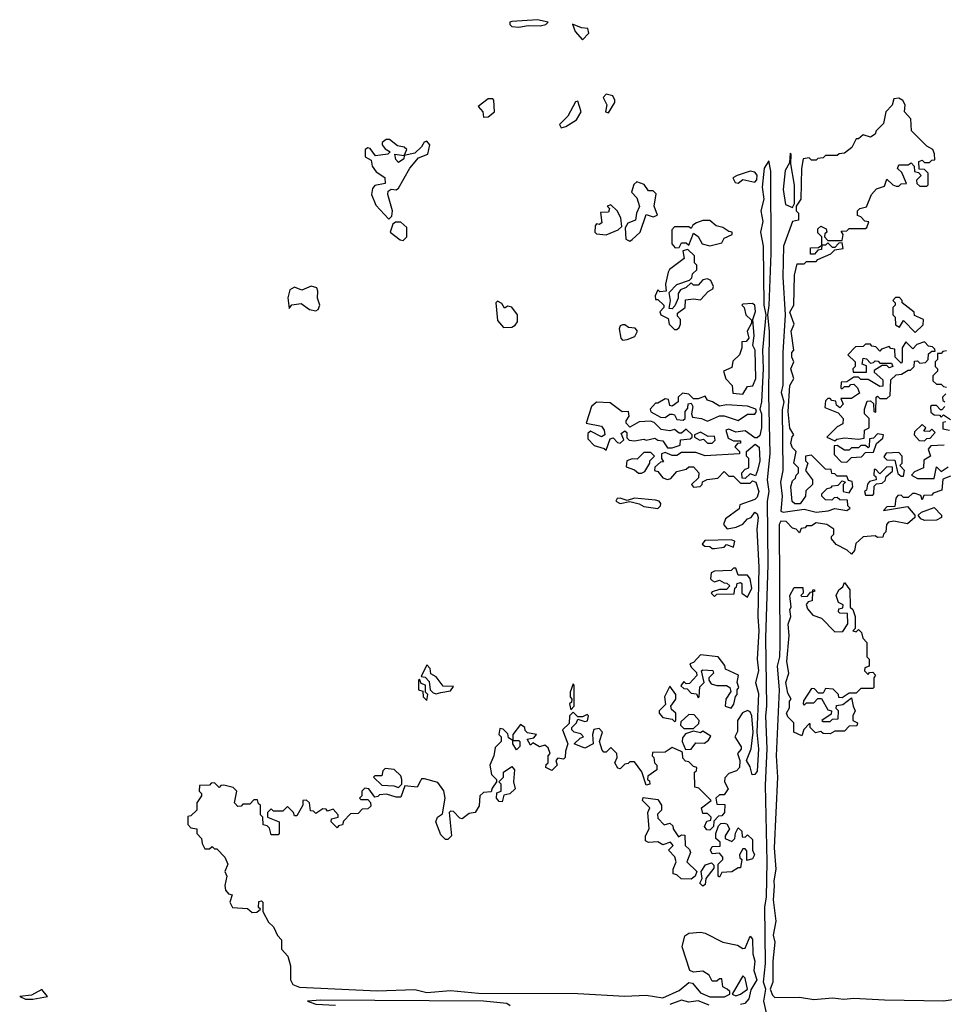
# Model space of a CAD drawing. Extents: x 1980017 to 2252640, y 74400 to 266395.
# Tile 315 of 388: x 2197030 to 2200948, y 186701 to 190875. Entities that reach past the tile are written whole.
import ezdxf

# ---------------------------------------------------------------- set-up
doc = ezdxf.new("R2010")
doc.units = 0

msp = doc.modelspace()

# ---------------------------------------------------------------- linework, layer by layer
at = {"layer": '0CON20XD'}
for points in [[(2199145, 190843.3), (2199185, 190851.2), (2199235, 190850), (2199260, 190855), (2199270, 190865), (2199225, 190875.5), (2199115, 190868), (2199107.5, 190865), (2199106.7, 190855), (2199115, 190846.7), (2199145, 190843.3)], [(2199415, 190790), (2199441.7, 190818.3), (2199438.3, 190838.3), (2199410.7, 190840.7), (2199373.3, 190856.7), (2199383.3, 190825), (2199415, 190790)], [(2199525, 190480), (2199552.5, 190525), (2199552.5, 190535), (2199543, 190553), (2199515, 190560), (2199502.5, 190545), (2199517.5, 190515), (2199512.5, 190485), (2199525, 190480)], [(2198995, 190462.5), (2199015, 190463.3), (2199042.5, 190485), (2199040, 190535), (2199035, 190540), (2199015, 190540), (2198973, 190507), (2198992.5, 190485), (2198995, 190462.5)], [(2199325, 190417.5), (2199345, 190423.3), (2199389.3, 190450.7), (2199410, 190485), (2199395, 190530), (2199385, 190527.5), (2199353, 190467), (2199318.3, 190431.7), (2199325, 190417.5)], [(2200265, 188787.8), (2200355, 188800), (2200405, 188788), (2200456.3, 188793.7), (2200485, 188803.3), (2200535, 188794.4), (2200550, 188805), (2200540, 188815), (2200538.3, 188838.3), (2200505, 188840), (2200495, 188850), (2200481.7, 188848.3), (2200471.7, 188838.3), (2200445, 188840), (2200430, 188855), (2200430, 188865), (2200451.7, 188888.3), (2200468.3, 188891.7), (2200475, 188900), (2200498.3, 188901.7), (2200515, 188920), (2200530, 188915), (2200520, 188905), (2200520, 188875), (2200545, 188870), (2200560, 188895), (2200558.3, 188918.3), (2200541.7, 188921.7), (2200535, 188940), (2200495, 188940), (2200485, 188950), (2200471.7, 188951.7), (2200468.3, 188968.3), (2200445, 188970), (2200385, 189030), (2200360, 189025), (2200360, 189005), (2200370, 188995), (2200360, 188965), (2200390, 188925), (2200390, 188905), (2200361.7, 188878.3), (2200360, 188855), (2200337.5, 188822.5), (2200315, 188822.5), (2200303, 188833), (2200297.5, 188895), (2200305, 188920), (2200318.3, 188931.7), (2200320, 188945), (2200330, 188955), (2200330, 188975), (2200310, 188995), (2200320, 189045), (2200305, 189060), (2200298.3, 189078.3), (2200303, 189107), (2200310, 189115), (2200293.9, 189143.9), (2200286.2, 189215), (2200293.3, 189325), (2200310, 189355), (2200297.5, 189395), (2200310, 189425), (2200302.5, 189445), (2200302.5, 189465), (2200310, 189475), (2200300, 189555), (2200312.5, 189585), (2200293.8, 189635), (2200310, 189665), (2200313, 189793), (2200325, 189840), (2200355, 189840), (2200365, 189850), (2200405, 189850), (2200411.7, 189858.3), (2200467, 189883), (2200485, 189900), (2200520, 189905), (2200515, 189930), (2200501.7, 189928.3), (2200485, 189910), (2200475, 189910), (2200455, 189930), (2200445, 189920), (2200430, 189920), (2200428.3, 189901.7), (2200411.7, 189898.3), (2200398.3, 189881.7), (2200381.7, 189881.7), (2200381.7, 189908.3), (2200415, 189910), (2200430, 189920), (2200430, 189955), (2200411.7, 189971.7), (2200411.7, 189988.3), (2200425, 190000), (2200448.3, 189988.3), (2200450, 189975), (2200441.7, 189968.3), (2200440, 189955), (2200455, 189940), (2200515, 189940), (2200520, 189965), (2200511.7, 189978.3), (2200535, 189980), (2200545, 189990), (2200615, 189990), (2200620, 189995), (2200628.3, 190018.3), (2200611.7, 190021.7), (2200595, 190040), (2200580, 190045), (2200580, 190065), (2200590, 190075), (2200618.3, 190081.7), (2200640, 190135), (2200661.7, 190158.3), (2200695, 190170), (2200705, 190200), (2200730, 190175), (2200745, 190170), (2200755, 190170), (2200765, 190180), (2200788.3, 190181.7), (2200768.3, 190228.3), (2200750, 190245), (2200755, 190260), (2200795, 190260), (2200808.3, 190268.3), (2200820, 190255), (2200821.7, 190231.7), (2200838.3, 190228.3), (2200850, 190215), (2200830, 190195), (2200831.7, 190181.7), (2200845, 190170), (2200875, 190170), (2200880, 190175), (2200880, 190225), (2200865, 190240), (2200841.7, 190241.7), (2200840, 190275), (2200855, 190280), (2200865, 190270), (2200885, 190270), (2200895, 190280), (2200908.3, 190281.7), (2200907, 190307), (2200900, 190325), (2200875, 190340), (2200810, 190405), (2200806.7, 190455), (2200780, 190485), (2200782.5, 190515), (2200773, 190533), (2200755, 190542.5), (2200735, 190540), (2200727.5, 190512.5), (2200700, 190485), (2200690, 190435), (2200660, 190405), (2200655, 190390), (2200635, 190377.5), (2200605, 190387.5), (2200585, 190370), (2200575, 190370), (2200556.4, 190333.6), (2200525, 190310), (2200503, 190307), (2200495, 190300), (2200445, 190300), (2200435, 190290), (2200413, 190287), (2200405, 190280), (2200385, 190280), (2200375, 190290), (2200350, 190285), (2200342.5, 190245), (2200340, 190115), (2200320, 190085), (2200320, 190065), (2200330, 190055), (2200330, 190025), (2200305, 190020), (2200266.7, 189915), (2200264.3, 189785), (2200273.8, 189623.8), (2200263.4, 189465), (2200264.5, 189325.5), (2200257.1, 189295), (2200268, 189255), (2200261.4, 189221.4), (2200263.8, 188965), (2200254.7, 188915), (2200261.5, 188855), (2200255, 188792), (2200265, 188787.8)], [(2198595, 190030), (2198607, 190043), (2198610, 190065), (2198590, 190135), (2198591.2, 190148.8), (2198603.6, 190156.4), (2198625, 190154), (2198635, 190161.2), (2198683.9, 190246.1), (2198720.7, 190289.3), (2198760, 190305), (2198767.5, 190345), (2198755, 190360), (2198743.6, 190356.4), (2198733, 190337), (2198705, 190310), (2198660, 190300), (2198657.5, 190285), (2198635, 190270), (2198623.3, 190283.3), (2198620, 190305), (2198660, 190300), (2198670, 190325), (2198660, 190335), (2198631.4, 190341.4), (2198597.3, 190367.3), (2198582.5, 190367.5), (2198566.7, 190355), (2198566.7, 190345), (2198578.3, 190328.3), (2198600, 190315), (2198590, 190305), (2198538.3, 190298.3), (2198515, 190330), (2198505, 190332.5), (2198494.1, 190325.9), (2198493.9, 190293.9), (2198520, 190280), (2198523.3, 190255), (2198540.4, 190230.5), (2198577, 190207), (2198578.3, 190181.7), (2198535, 190172.5), (2198525, 190160), (2198520.8, 190135), (2198539.7, 190089.7), (2198595, 190030)], [(2200305, 190080), (2200313.6, 190096.4), (2200313.6, 190173.6), (2200297.5, 190265), (2200300, 190305), (2200295, 190310), (2200291.7, 190268.3), (2200274.4, 190235.6), (2200265.4, 190155), (2200275, 190092.2), (2200305, 190080)], [(2200195.2, 186665), (2200183.5, 186715), (2200192.5, 186765), (2200182.5, 186795), (2200191.3, 186875), (2200187.3, 187115), (2200194.6, 187155), (2200197.5, 187305), (2200189.9, 187630.1), (2200197.5, 187785), (2200191.8, 187925), (2200196.8, 187965), (2200192.5, 188255), (2200201.5, 188565), (2200199.6, 188835), (2200205.9, 188875), (2200198.8, 188925), (2200210, 189035), (2200204.5, 189285), (2200207.9, 189555), (2200200, 189625), (2200206.4, 189663.6), (2200214.7, 189885), (2200213.4, 190233.4), (2200205, 190277.5), (2200184.4, 190245.6), (2200176.9, 190165), (2200183.6, 190115), (2200170.5, 190065), (2200179.8, 190020.2), (2200170, 189975), (2200180.8, 189915), (2200183.1, 189665), (2200191.4, 189625), (2200177.8, 189475), (2200180.9, 189395), (2200174.3, 189255.7), (2200166.2, 189225), (2200174, 189204), (2200174.2, 189145), (2200166.8, 189113.2), (2200155, 189103.3), (2200145, 189103.3), (2200105, 189132.5), (2200065, 189127.5), (2200035, 189140), (2200022.5, 189135), (2200031.7, 189101.7), (2200055, 189090), (2200085, 189090), (2200085, 189080), (2200071.7, 189078.3), (2200060, 189065), (2200080, 189045), (2200080, 189035), (2199935, 189026.7), (2199895, 189040), (2199835, 189040), (2199815, 189027.5), (2199795, 189027.5), (2199765, 189040), (2199750, 189035), (2199750, 189015), (2199758.3, 189001.7), (2199745, 189000), (2199721.7, 188978.3), (2199720, 188965), (2199735, 188960), (2199755, 188933.3), (2199775, 188926.2), (2199789.2, 188930.8), (2199815, 188960), (2199855, 188970), (2199865, 188980), (2199885, 188980), (2199907.5, 188955), (2199907, 188933), (2199876.7, 188905), (2199885, 188894.4), (2199913.6, 188896.4), (2199922.5, 188905), (2199923.3, 188916.7), (2199943.6, 188926.4), (2199988.3, 188931.7), (2200015, 188960), (2200035, 188940), (2200055, 188940), (2200085, 188910), (2200125, 188910), (2200135, 188920), (2200150, 188915), (2200162.2, 188875), (2200155, 188851.2), (2200145, 188841.2), (2200081.7, 188818.3), (2200078.3, 188801.7), (2200020.7, 188759.3), (2200012.5, 188735), (2200027.5, 188717.5), (2200066.4, 188723.6), (2200095, 188737.5), (2200115, 188760), (2200130, 188765), (2200145, 188787.5), (2200155, 188780), (2200160, 188765), (2200153.3, 188715), (2200162.9, 188555), (2200158.5, 188345), (2200162.9, 188285), (2200155.5, 188165), (2200161.2, 188115), (2200148.5, 188065), (2200161.5, 188018.5), (2200153.3, 187855), (2200160.8, 187785), (2200155, 187690), (2200145, 187676.2), (2200133.6, 187673.6), (2200125, 187707.5), (2200110, 187735), (2200129.4, 187785), (2200138.8, 187855), (2200132.9, 187925), (2200125, 187941.2), (2200115, 187946.7), (2200092.7, 187937.3), (2200072.5, 187905), (2200071.7, 187858.3), (2200060, 187835), (2200087, 187793), (2200087, 187783), (2200072.5, 187765), (2200082.5, 187735), (2200080, 187705), (2200068.3, 187691.7), (2200035, 187680), (2200018.3, 187661.7), (2200017.5, 187645), (2200032.5, 187615), (2200015, 187590), (2199995, 187590), (2199980, 187575), (2199985, 187550), (2200018.3, 187548.3), (2200016.7, 187515), (2200005, 187500), (2199991.7, 187498.3), (2199971.7, 187478.3), (2199970, 187455), (2199955, 187440), (2199941.7, 187441.7), (2199932.5, 187455), (2199941.7, 187478.3), (2199958.3, 187481.7), (2199960, 187495), (2199945, 187510), (2199925, 187510), (2199920, 187535), (2199960, 187565), (2199908.3, 187618.3), (2199891.7, 187621.7), (2199890, 187685), (2199898.3, 187691.7), (2199900, 187705), (2199885, 187710), (2199865, 187730), (2199851.7, 187731.7), (2199840, 187745), (2199838.3, 187768.3), (2199830, 187775), (2199795, 187790), (2199765, 187770), (2199711.7, 187768.3), (2199710, 187755), (2199717, 187747), (2199720, 187725), (2199730, 187715), (2199730, 187695), (2199691.7, 187668.3), (2199690, 187655), (2199698.3, 187648.3), (2199700, 187635), (2199685, 187630), (2199667, 187687), (2199635, 187730), (2199615, 187730), (2199608.3, 187721.7), (2199595, 187720), (2199575, 187700), (2199565, 187702.5), (2199552.5, 187725), (2199561.7, 187748.3), (2199560, 187765), (2199535, 187790), (2199515, 187770), (2199505, 187770), (2199498.3, 187778.3)], [(2200075, 190182.5), (2200095, 190197.5), (2200145, 190186.7), (2200154, 190196), (2200155.7, 190215.7), (2200145, 190228.8), (2200125, 190233.3), (2200070, 190215), (2200052.5, 190205), (2200062.5, 190185), (2200075, 190182.5)], [(2199615, 189936), (2199625, 189943.3), (2199660, 189975), (2199685, 190050), (2199715, 190040), (2199733, 190047), (2199718.8, 190085), (2199727, 190137), (2199715, 190150), (2199695, 190150), (2199676.7, 190176.7), (2199645, 190187.5), (2199633, 190177), (2199622.5, 190145), (2199645, 190120), (2199656.4, 190083.6), (2199643.3, 190055), (2199640, 190025), (2199607, 190013), (2199596.4, 189993.6), (2199599.2, 189945), (2199615, 189936)], [(2199515, 189963.3), (2199565.9, 189984.1), (2199581.7, 189998.3), (2199577.5, 190035), (2199562.5, 190065), (2199535, 190090), (2199520, 190085), (2199530, 190075), (2199525, 190060), (2199491.7, 190058.3), (2199497.5, 190015), (2199485, 190007.5), (2199475, 190010), (2199468.3, 190001.7), (2199467.5, 189975), (2199475, 189967.5), (2199515, 189963.3)], [(2198655, 189940), (2198670, 189955), (2198671.2, 189995), (2198645, 190016.7), (2198622.5, 190017.5), (2198611.7, 190008.3), (2198600, 189975), (2198641.7, 189941.7), (2198655, 189940)], [(2199808.3, 189908.3), (2199825, 189910), (2199835, 189930), (2199855, 189930), (2199865, 189920), (2199885, 189970), (2199905.8, 189955.8), (2199922.5, 189925), (2199955, 189916.7), (2200005, 189930), (2200015, 189950), (2200050, 189965), (2200050, 189975), (2200035, 189977.5), (2200010, 189995), (2199981.7, 190001.7), (2199955, 190023.8), (2199925, 190023.8), (2199897.5, 190015), (2199882.5, 190005), (2199875, 189990), (2199865, 189997.5), (2199805, 189998), (2199793.3, 189985), (2199793.3, 189925), (2199808.3, 189908.3)], [(2199815, 189562.5), (2199825, 189570), (2199830, 189585), (2199830, 189605), (2199818.3, 189618.3), (2199818.3, 189631.7), (2199850, 189655), (2199851.7, 189688.3), (2199885, 189692.5), (2199915, 189687.5), (2199947, 189723), (2199967.5, 189735), (2199970, 189745), (2199959.3, 189769.3), (2199945, 189777.5), (2199925, 189772.5), (2199905, 189750), (2199885, 189750), (2199875, 189760), (2199855, 189740), (2199830, 189730), (2199820, 189715), (2199820, 189695), (2199807, 189663), (2199795, 189650), (2199781.7, 189651.7), (2199787.5, 189685), (2199781.7, 189718.3), (2199815, 189752.5), (2199868.3, 189771.7), (2199878.3, 189781.7), (2199881.7, 189798.3), (2199900, 189815), (2199900, 189835), (2199890, 189845), (2199890, 189875), (2199861.7, 189901.7), (2199840, 189895), (2199846.4, 189863.6), (2199784.1, 189815.9), (2199777.5, 189805), (2199767.5, 189755), (2199770, 189725), (2199742.5, 189722.5), (2199735, 189730), (2199722.5, 189705), (2199725, 189690), (2199735, 189690), (2199760, 189665), (2199760, 189655), (2199743, 189637), (2199747.5, 189625), (2199778.3, 189608.3), (2199782.5, 189585), (2199805, 189562.5), (2199815, 189562.5)], [(2198285, 189640.8), (2198295, 189646.7), (2198301.4, 189665), (2198291.4, 189695), (2198294, 189724), (2198288.8, 189738.8), (2198265, 189746.2), (2198225, 189728.8), (2198195, 189741.2), (2198175, 189730), (2198166.2, 189696.2), (2198171.7, 189651.7), (2198183, 189667), (2198223, 189673), (2198257.5, 189647.5), (2198285, 189640.8)], [(2199080, 189570), (2199115, 189572.5), (2199130, 189580), (2199140, 189595), (2199140, 189625), (2199115, 189657.5), (2199098.3, 189661.7), (2199085, 189652.5), (2199073, 189673), (2199055, 189682.5), (2199047.5, 189675), (2199055, 189600), (2199080, 189570)], [(2200095, 189287.5), (2200115, 189320), (2200136.4, 189323.6), (2200150, 189355), (2200146.1, 189473.9), (2200136.7, 189495), (2200142.5, 189535), (2200137.5, 189605), (2200148.5, 189638.5), (2200145.8, 189665.8), (2200135, 189672.5), (2200095, 189670), (2200090, 189665), (2200100, 189655), (2200107.5, 189625), (2200131.7, 189601.7), (2200131.7, 189588.3), (2200112.5, 189555), (2200120, 189525), (2200108.3, 189511.7), (2200090, 189510), (2200090, 189485), (2200080, 189455), (2200051.7, 189428.3), (2200048.3, 189401.7), (2200013.3, 189385), (2200023, 189353), (2200050, 189325), (2200051.7, 189291.7), (2200095, 189287.5)], [(2200825, 189550), (2200858.3, 189581.7), (2200860, 189605), (2200821.7, 189621.7), (2200820, 189635), (2200770, 189675), (2200770, 189685), (2200758.3, 189698.3), (2200741.7, 189698.3), (2200730, 189685), (2200740, 189675), (2200740, 189665), (2200730, 189655), (2200730, 189625), (2200740, 189615), (2200741.7, 189581.7), (2200758.3, 189571.7), (2200775, 189600), (2200825, 189550)], [(2199585, 189517.5), (2199605, 189520), (2199637.5, 189532.5), (2199648.8, 189555), (2199637.7, 189567.7), (2199610.7, 189570.7), (2199595, 189582.5), (2199585, 189582.5), (2199575, 189577.5), (2199570, 189565), (2199577.5, 189525), (2199585, 189517.5)], [(2200485, 189090), (2200492.5, 189097.5), (2200525, 189102.5), (2200585, 189097.5), (2200608.3, 189101.7), (2200610, 189135), (2200630, 189145), (2200630, 189185), (2200610, 189205), (2200610, 189225), (2200621.7, 189258.3), (2200635, 189260), (2200648.3, 189248.3), (2200650, 189215), (2200658.3, 189211.7), (2200660, 189275), (2200665, 189280), (2200675, 189270), (2200705, 189270), (2200718.3, 189281.7), (2200721.7, 189348.3), (2200745, 189370), (2200767, 189373), (2200795, 189390), (2200805, 189390), (2200820, 189405), (2200821.7, 189428.3), (2200835, 189430), (2200845, 189420), (2200868.3, 189421.7), (2200880, 189435), (2200881.7, 189458.3), (2200895, 189470), (2200910, 189470), (2200908.3, 189478.3), (2200898.3, 189488.3), (2200881.7, 189491.7), (2200865, 189510), (2200831.7, 189498.3), (2200815, 189480), (2200785, 189510), (2200770, 189485), (2200770, 189425), (2200765, 189420), (2200740, 189445), (2200738.3, 189478.3), (2200721.7, 189481.7), (2200715, 189490), (2200681.7, 189478.3), (2200675, 189470), (2200658.3, 189488.3), (2200641.7, 189491.7), (2200635, 189500), (2200615, 189500), (2200605, 189490), (2200571.7, 189488.3), (2200540, 189455), (2200570, 189425), (2200570, 189405), (2200560, 189395), (2200561.7, 189381.7), (2200618.3, 189381.7), (2200618.3, 189408.3), (2200600, 189415), (2200605, 189440), (2200618.3, 189438.3), (2200635, 189420), (2200648.3, 189421.7), (2200655, 189430), (2200668.3, 189428.3), (2200675, 189420), (2200725, 189420), (2200730, 189405), (2200715, 189400), (2200705, 189410), (2200685, 189410), (2200651.7, 189388.3), (2200651.7, 189381.7), (2200688.3, 189348.3), (2200688.3, 189321.7), (2200675, 189320), (2200625, 189350), (2200595, 189350), (2200585, 189360), (2200565, 189360), (2200535, 189340), (2200511.7, 189338.3), (2200510, 189315), (2200515, 189310), (2200525, 189320), (2200545, 189320), (2200551.7, 189328.3), (2200565, 189330), (2200580, 189315), (2200588.3, 189291.7), (2200555, 189270), (2200510, 189270), (2200520, 189245), (2200505, 189230), (2200491.7, 189241.7), (2200488.3, 189258.3), (2200471.7, 189261.7), (2200465, 189270), (2200455, 189270), (2200445, 189260), (2200441.7, 189231.7), (2200498.3, 189208.3), (2200520, 189185), (2200518.3, 189161.7), (2200495, 189150), (2200450, 189105), (2200485, 189090)], [(2200958.3, 189471.7), (2200941.7, 189468.3), (2200935, 189460), (2200920, 189460), (2200920, 189435), (2200910, 189425), (2200910, 189405), (2200920, 189395), (2200920, 189385), (2200900, 189365), (2200900, 189345), (2200915, 189330), (2200935, 189330), (2200945, 189320), (2200958.3, 189318.3)], [(2199515, 189050), (2199531.7, 189098.3), (2199545, 189102.5), (2199563.6, 189083.6), (2199575, 189080), (2199590, 189095), (2199578.3, 189121.7), (2199595, 189132.5), (2199602.5, 189125), (2199602.5, 189102.5), (2199613, 189093), (2199635, 189090), (2199675, 189097.5), (2199685, 189092.5), (2199721.7, 189101.7), (2199735, 189092.5), (2199755, 189090), (2199775, 189060), (2199795, 189060), (2199828.3, 189071.7), (2199830, 189095), (2199871.7, 189098.3), (2199880, 189105), (2199880, 189115), (2199855, 189140), (2199835, 189122.5), (2199825, 189122.5), (2199805, 189137.5), (2199785, 189132.5), (2199748.3, 189138.3), (2199718.3, 189168.3), (2199703, 189173), (2199655, 189171.2), (2199615, 189147.5), (2199600, 189165), (2199600, 189175), (2199613.3, 189195), (2199610, 189215), (2199583, 189213), (2199531.7, 189251.7), (2199475, 189254), (2199453.9, 189236.1), (2199430, 189165), (2199495, 189152.5), (2199506.7, 189135), (2199510, 189115), (2199495, 189107.5), (2199448.3, 189131.7), (2199438.3, 189121.7), (2199438.3, 189098.3), (2199465, 189070), (2199507.5, 189057.5), (2199515, 189050)], [(2199945, 189173.3), (2199995, 189196.7), (2200015, 189196.2), (2200075, 189176.7), (2200115, 189202.5), (2200145, 189203.8), (2200152.5, 189215), (2200150, 189225), (2200115, 189237.5), (2200025, 189243.3), (2199995, 189236.7), (2199966.1, 189256.1), (2199945, 189262.5), (2199935, 189280), (2199905, 189267.5), (2199885, 189267.5), (2199865, 189287.5), (2199838.3, 189291.7), (2199820, 189275), (2199820, 189255), (2199795, 189237.5), (2199785, 189240), (2199780, 189265), (2199765, 189267.5), (2199735, 189250), (2199725, 189250), (2199702.5, 189225), (2199705, 189212.5), (2199745, 189190), (2199765, 189188.8), (2199785, 189202.5), (2199795, 189202.5), (2199805, 189200), (2199815, 189180), (2199841.7, 189178.3), (2199850, 189185), (2199850, 189215), (2199861.7, 189228.3), (2199863, 189247), (2199875, 189250), (2199882.5, 189235), (2199876.7, 189205), (2199880.7, 189190.7), (2199920, 189185), (2199945, 189173.3)], [(2200955, 189290), (2200940, 189275), (2200941.7, 189261.7), (2200950, 189255)], [(2200950, 189235), (2200938.3, 189221.7), (2200931.7, 189221.7), (2200915, 189240), (2200895, 189240), (2200890, 189235), (2200891.7, 189211.7), (2200905, 189200), (2200928.3, 189198.3), (2200935, 189190), (2200945, 189200), (2200975, 189180)], [(2200955, 189170), (2200941.7, 189168.3), (2200941.7, 189141.7), (2200970, 189135)], [(2200865, 189090), (2200875, 189100), (2200888.3, 189101.7), (2200910, 189125), (2200895, 189140), (2200885, 189130), (2200861.7, 189131.7), (2200870, 189145), (2200855, 189160), (2200821.7, 189128.3), (2200820, 189115), (2200841.7, 189091.7), (2200865, 189090)], [(2199965, 189080), (2199977, 189093), (2199975, 189110), (2199948.3, 189108.3), (2199915, 189126.7), (2199890, 189115), (2199890, 189105), (2199913, 189093), (2199927.5, 189097.5), (2199945, 189080), (2199965, 189080)], [(2200535, 189000), (2200555, 189020), (2200597.5, 189022.5), (2200615, 189040), (2200648.3, 189041.7), (2200661.7, 189078.3), (2200688.3, 189101.7), (2200690, 189115), (2200665, 189120), (2200648.3, 189101.7), (2200631.7, 189098.3), (2200630, 189065), (2200625, 189060), (2200615, 189070), (2200595, 189070), (2200585, 189060), (2200555, 189060), (2200545, 189050), (2200525, 189050), (2200495, 189070), (2200481.7, 189068.3), (2200481.7, 189031.7), (2200511.7, 189001.7), (2200535, 189000)], [(2200105, 188930), (2200091.7, 188931.7), (2200090, 188955), (2200105, 188970), (2200120, 188975), (2200120, 189015), (2200110, 189025), (2200110, 189045), (2200146.4, 189076.4), (2200163.8, 189063.8), (2200165.9, 189005.9), (2200156.2, 188963.8), (2200148.3, 188941.7), (2200125, 188950), (2200105, 188930)], [(2200948.3, 189071.7), (2200891.7, 189068.3), (2200880, 189055), (2200890, 189025), (2200861.7, 189008.3), (2200860, 188975), (2200821.7, 188958.3), (2200810, 188945), (2200835, 188930), (2200905, 188930), (2200915, 188980), (2200935, 188960), (2200965, 188980)], [(2199665, 188952.5), (2199679.3, 188960.7), (2199700, 188995), (2199700, 189005), (2199720, 189025), (2199705, 189040), (2199675, 189040), (2199647, 189013), (2199625, 189013.3), (2199603.3, 189005), (2199600, 188980), (2199635, 188967.5), (2199653, 188953), (2199665, 188952.5)], [(2200775, 188940), (2200780, 188965), (2200760, 188985), (2200770, 188995), (2200770, 189025), (2200755, 189040), (2200701.7, 189038.3), (2200691.7, 189021.7), (2200705, 189010), (2200738.3, 189008.3), (2200751.7, 188951.7), (2200765, 188940), (2200775, 188940)], [(2200645, 188860), (2200650, 188865), (2200651.7, 188898.3), (2200661.7, 188908.3), (2200685, 188910), (2200698.3, 188921.7), (2200701.7, 188938.3), (2200728.3, 188961.7), (2200728.3, 188978.3), (2200705, 188980), (2200675, 188950), (2200658.3, 188968.3), (2200651.7, 188968.3), (2200650, 188945), (2200658.3, 188938.3), (2200660, 188925), (2200631.7, 188918.3), (2200623, 188907), (2200618.3, 188881.7), (2200610, 188875), (2200615, 188860), (2200645, 188860)], [(2200975, 188940), (2200941.7, 188928.3), (2200938.3, 188881.7), (2200901.7, 188868.3), (2200895, 188860), (2200861.7, 188858.3), (2200855, 188840), (2200848.3, 188858.3), (2200825, 188867.5), (2200813, 188867), (2200795, 188850), (2200775, 188850), (2200765, 188860), (2200751.7, 188858.3), (2200743, 188847), (2200738.3, 188811.7), (2200705, 188810), (2200690, 188795), (2200791.7, 188811.7), (2200823.3, 188775), (2200823.3, 188765), (2200791.7, 188738.3), (2200735, 188749.2), (2200712.5, 188745), (2200703.3, 188735), (2200700, 188705), (2200690, 188695), (2200688.3, 188681.7), (2200665, 188680), (2200655, 188687.5), (2200605, 188682.5), (2200573.3, 188655), (2200567.5, 188625), (2200555, 188610), (2200537, 188627), (2200490.7, 188650.7), (2200470, 188675), (2200470, 188685), (2200480, 188695), (2200480, 188715), (2200450, 188735), (2200405, 188742.5), (2200385, 188730), (2200365, 188730), (2200358.3, 188721.7), (2200341.7, 188718.3), (2200335, 188700), (2200320, 188715), (2200305, 188720), (2200278.3, 188748.3), (2200255, 188749.4), (2200249.2, 188735), (2200251.8, 188225), (2200250, 188175), (2200240.6, 188135), (2200248.1, 188035), (2200235.4, 187755), (2200241.8, 187665), (2200227.5, 187365), (2200234.7, 187275), (2200225.4, 187225), (2200227.8, 187202.2), (2200223.6, 187145), (2200234, 187054), (2200223.4, 186995), (2200230.3, 186965), (2200222.2, 186885), (2200222.3, 186795), (2200210, 186765), (2200219.7, 186739.8), (2200230.8, 186730.8), (2200335, 186732), (2200395, 186721.6), (2200475, 186729.4), (2200522.8, 186722.7), (2200565, 186727.8), (2200695, 186719.7), (2200945, 186716.6), (2200985, 186721.4)], [(2199735, 188803.3), (2199746.1, 188813.9), (2199747.5, 188825), (2199740, 188835), (2199725, 188838), (2199635, 188846.7), (2199605, 188837.5), (2199575, 188846.5), (2199562.5, 188845), (2199556.7, 188835), (2199575, 188823.8), (2199615, 188833.3), (2199655, 188823.3), (2199675, 188811.2), (2199735, 188803.3)], [(2200865, 188752), (2200849.2, 188759.2), (2200837.5, 188775), (2200852.3, 188787.7), (2200905, 188807.5), (2200936.7, 188775), (2200936.7, 188765), (2200915, 188754), (2200865, 188752)], [(2199975, 188633.3), (2200015, 188640), (2200025, 188650), (2200055, 188640), (2200060, 188665), (2200045, 188670), (2199933, 188667), (2199921.7, 188651.7), (2199933, 188643), (2199955, 188642.5), (2199965, 188633.3), (2199975, 188633.3)], [(2200115, 188427.5), (2200132, 188465), (2200125.8, 188505), (2200115, 188520), (2200075, 188520), (2200065, 188550), (2200055, 188550), (2200045, 188540), (2199975, 188537.5), (2199960, 188530), (2199957.5, 188505), (2199965, 188497.5), (2199975, 188492.5), (2199995, 188500), (2200015, 188487.5), (2200027, 188487), (2200040, 188475), (2200025, 188460), (2199995, 188460), (2199965, 188450), (2199960, 188445), (2199975, 188430), (2199985, 188440), (2200058.3, 188441.7), (2200060, 188465), (2200068.3, 188471.7), (2200070, 188485), (2200085, 188490), (2200090, 188485), (2200090, 188445), (2200115, 188427.5)], [(2200345, 187840), (2200310, 187855), (2200310, 187895), (2200285, 187920), (2200280, 187935), (2200291.7, 187958.3), (2200293, 187987), (2200300, 187995), (2200285, 188020), (2200276.7, 188065), (2200290, 188105), (2200281.2, 188155), (2200291.2, 188265), (2200287, 188313), (2200297.5, 188345), (2200293.3, 188375), (2200300, 188385), (2200293.8, 188435), (2200311.7, 188468.3), (2200348.3, 188468.3), (2200350, 188445), (2200340, 188435), (2200345, 188430), (2200368.3, 188431.7), (2200381.7, 188448.3), (2200390, 188450), (2200391.7, 188458.3), (2200398.3, 188458.3), (2200398.3, 188451.7), (2200390, 188450), (2200388.3, 188411.7), (2200371.7, 188408.3), (2200363, 188397), (2200368.3, 188378.3), (2200391.7, 188351.7), (2200428.3, 188338.3), (2200485, 188280), (2200518.3, 188281.7), (2200540, 188315), (2200538.3, 188358.3), (2200505, 188360), (2200500, 188365), (2200501.7, 188378.3), (2200518.3, 188381.7), (2200520, 188395), (2200500, 188405), (2200490, 188435), (2200501.7, 188458.3), (2200518.3, 188471.7), (2200525, 188490), (2200548.3, 188458.3), (2200550, 188385), (2200560, 188375), (2200570, 188345), (2200570, 188295), (2200560, 188285), (2200575, 188280), (2200585, 188290), (2200597, 188277), (2200603, 188253), (2200620, 188235), (2200620, 188175), (2200630, 188165), (2200630, 188135), (2200611.7, 188128.3), (2200610, 188115), (2200625, 188100), (2200631.7, 188108.3), (2200645, 188110), (2200657, 188097), (2200650, 188085), (2200650, 188045), (2200645, 188040), (2200595, 188040), (2200575, 188020), (2200545, 188020), (2200515, 188000), (2200501.7, 188001.7), (2200500, 188015), (2200477, 188037), (2200445, 188040), (2200435, 188020), (2200415, 188020), (2200398.3, 188038.3), (2200385, 188040), (2200351.7, 187988.3), (2200350, 187975), (2200355, 187970), (2200365, 187980), (2200395, 187980), (2200411.7, 187998.3), (2200428.3, 187998.3), (2200455, 187950), (2200470, 187945), (2200468.3, 187931.7), (2200430, 187905), (2200435, 187900), (2200465, 187900), (2200475, 187910), (2200498.3, 187911.7), (2200500, 187945), (2200490, 187955), (2200491.7, 187968.3), (2200518.3, 187971.7), (2200555, 188000), (2200562.5, 187965), (2200570, 187945), (2200560, 187925), (2200560, 187905), (2200580, 187895), (2200578.3, 187881.7), (2200545, 187880), (2200525, 187860), (2200485, 187860), (2200465, 187847.5), (2200435, 187850), (2200425, 187857.5), (2200402.5, 187852.5), (2200380, 187875), (2200380, 187890), (2200375, 187890), (2200353, 187867), (2200345, 187840)], [(2200045, 187957.5), (2200056.4, 187973.6), (2200063, 188007), (2200070, 188015), (2200070, 188035), (2200077.5, 188045), (2200071.2, 188065), (2200076.7, 188096.7), (2200021.7, 188121.7), (2200018.3, 188138.3), (2199990, 188175), (2199915, 188182.5), (2199885, 188150), (2199870, 188145), (2199875, 188130), (2199898.3, 188108.3), (2199900, 188095), (2199868.3, 188061.7), (2199855, 188060), (2199845, 188070), (2199831.7, 188051.7), (2199845, 188040), (2199858.3, 188038.3), (2199875, 188020), (2199898.3, 188018.3), (2199905, 188000), (2199910, 188005), (2199913, 188047), (2199930, 188065), (2199920, 188115), (2199925, 188120), (2199967, 188117), (2199970, 188105), (2199950, 188085), (2199950, 188075), (2199960.7, 188060.7), (2199985, 188052.5), (2200025, 188053.3), (2200040, 188045), (2200043, 188027), (2200022.5, 187995), (2200020, 187965), (2200045, 187957.5)], [(2198795, 188017.5), (2198815, 188023.3), (2198855, 188030), (2198868.3, 188048.3), (2198825, 188050), (2198795, 188090), (2198771.7, 188101.7), (2198770, 188125), (2198755, 188140), (2198731.7, 188091.7), (2198748.3, 188088.3), (2198765, 188070), (2198770, 188035), (2198781.7, 188021.7), (2198795, 188017.5)], [(2198755, 187990), (2198760, 188015), (2198750, 188025), (2198750, 188055), (2198731.7, 188061.7), (2198725, 188080), (2198720, 188075), (2198720, 188035), (2198738.3, 188028.3), (2198740, 188005), (2198755, 187990)], [(2199365, 187950), (2199380, 187965), (2199380, 188055), (2199375, 188060), (2199362.5, 188025), (2199362.5, 188005), (2199370, 187995), (2199368.3, 187981.7), (2199360, 187975), (2199365, 187950)], [(2199805, 187900), (2199810, 187905), (2199810, 187935), (2199791.7, 187951.7), (2199790, 187965), (2199810, 187995), (2199810, 188015), (2199785, 188050), (2199762.5, 188005), (2199767.5, 187972.5), (2199740, 187945), (2199740, 187935), (2199755, 187917.5), (2199795, 187910), (2199805, 187900)], [(2199498.3, 187778.3), (2199487.5, 187815), (2199500, 187855), (2199485, 187870), (2199463, 187867), (2199457.5, 187845), (2199460, 187805), (2199425, 187787.5), (2199380, 187805), (2199405, 187830), (2199420, 187835), (2199408.3, 187848.3), (2199380, 187855), (2199370, 187865), (2199370, 187875), (2199390, 187895), (2199395, 187910), (2199425, 187900), (2199436.4, 187903.6), (2199440, 187925), (2199435, 187930), (2199415, 187920), (2199395, 187920), (2199375, 187940), (2199360, 187925), (2199358.3, 187891.7), (2199330, 187865), (2199352.5, 187805), (2199342.5, 187775), (2199341.7, 187748.3), (2199335, 187740), (2199310, 187745), (2199302.5, 187735), (2199307.5, 187715), (2199285, 187692.5), (2199260, 187705), (2199261.7, 187718.3), (2199270, 187725), (2199270, 187755), (2199277.5, 187765), (2199269.3, 187789.3), (2199255, 187800), (2199233, 187793), (2199205, 187810), (2199195, 187800), (2199180, 187825), (2199208.3, 187831.7), (2199220, 187845), (2199181.7, 187851.7), (2199171.7, 187861.7), (2199170, 187875), (2199151.7, 187888.3), (2199120, 187845), (2199120, 187820), (2199145, 187820), (2199150, 187815), (2199150, 187795), (2199135, 187780), (2199120, 187805), (2199120, 187820), (2199101.7, 187831.7), (2199098.3, 187848.3), (2199078.3, 187868.3), (2199065, 187870), (2199060, 187845), (2199070, 187835), (2199070, 187815), (2199045, 187790), (2199040, 187755), (2199022.5, 187715), (2199030, 187675), (2199050, 187655), (2199050, 187645), (2199031.7, 187618.3), (2199028.3, 187601.7), (2198995, 187600), (2198980, 187585), (2198977, 187543), (2198960, 187515), (2198935, 187510), (2198905, 187487.5), (2198895, 187490), (2198868.3, 187518.3), (2198855, 187520), (2198850, 187515), (2198860, 187415), (2198845, 187400), (2198835, 187400), (2198815, 187420), (2198793.3, 187475), (2198800, 187495), (2198821.7, 187508.3), (2198832.5, 187575), (2198827, 187607), (2198801.7, 187641.7), (2198745, 187657.5), (2198733, 187657), (2198728.3, 187648.3), (2198715, 187622.5), (2198662.5, 187627.5), (2198645, 187580), (2198625, 187580), (2198585, 187592.5), (2198555, 187590), (2198548.3, 187581.7), (2198535, 187580), (2198510, 187615), (2198493, 187617), (2198480, 187605), (2198480, 187585), (2198470, 187575), (2198475, 187570), (2198505, 187570), (2198517, 187557), (2198518.3, 187541.7), (2198505, 187530), (2198481.7, 187528.3), (2198465, 187510), (2198431.7, 187508.3), (2198401.7, 187478.3), (2198398.3, 187461.7), (2198381.7, 187458.3), (2198375, 187450), (2198350, 187475), (2198351.7, 187488.3), (2198380, 187495), (2198380, 187505), (2198358.3, 187528.3), (2198335, 187520), (2198328.3, 187528.3), (2198315, 187530), (2198285, 187510), (2198275, 187520), (2198261.7, 187521.7), (2198257.5, 187555), (2198245, 187567.5), (2198230, 187565), (2198230, 187545), (2198205, 187500), (2198195, 187500), (2198190, 187515), (2198165, 187540), (2198145, 187520), (2198105, 187520), (2198095, 187530), (2198080, 187515), (2198080, 187495), (2198130, 187475), (2198130, 187425), (2198125, 187420), (2198095, 187420), (2198088.3, 187448.3), (2198078.3, 187458.3), (2198061.7, 187461.7), (2198060, 187495), (2198050, 187505), (2198050, 187545), (2198041.7, 187551.7), (2198038.3, 187568.3), (2198021.7, 187568.3), (2198005, 187550), (2197975, 187550), (2197968.3, 187541.7), (2197955, 187540), (2197940, 187555), (2197950, 187605), (2197935, 187620), (2197895, 187630), (2197881.7, 187628.3), (2197875, 187620), (2197855, 187640), (2197841.7, 187638.3), (2197835, 187630), (2197791.7, 187628.3), (2197790, 187605), (2197800, 187595), (2197800, 187585), (2197780, 187555), (2197780, 187525), (2197755, 187500), (2197743, 187497), (2197743, 187463), (2197755, 187450), (2197780, 187445), (2197780, 187425), (2197800, 187405), (2197803, 187383), (2197815, 187360), (2197835, 187360), (2197845, 187370), (2197855, 187360), (2197865, 187360), (2197900, 187325), (2197912.5, 187295), (2197900, 187265), (2197907.5, 187245), (2197900, 187205), (2197902.5, 187185), (2197915, 187170), (2197930, 187165), (2197920, 187135), (2197931.7, 187111.7), (2197995, 187107.5), (2198015, 187090), (2198035, 187092.5), (2198050, 187105), (2198042.5, 187112.5), (2198043, 187137), (2198055, 187140), (2198060, 187135), (2198060, 187095), (2198085, 187050), (2198105, 187030), (2198123, 186993), (2198140, 186975), (2198140, 186935), (2198166.7, 186905), (2198177.5, 186865), (2198177.5, 186805), (2198187.5, 186785), (2198215.7, 186774.3), (2198545, 186758.8), (2198705, 186763.8), (2198755, 186751.8), (2198855, 186759.5), (2198975, 186748.8), (2199395, 186746.9), (2199595, 186735.5), (2199685, 186740.4), (2199755, 186728.6), (2199825, 186760), (2199865, 186794.4), (2199880.9, 186790.9), (2199915, 186750), (2199955, 186733.3), (2200017.3, 186732.7), (2200040, 186745), (2200040, 186755), (2200027.5, 186765), (2200010, 186775), (2200005, 186810), (2199995, 186810), (2199985, 186800), (2199965, 186800), (2199952.5, 186825), (2199925, 186842.5), (2199885, 186837.5), (2199870, 186845), (2199837.5, 186945), (2199848.3, 186991.7), (2199865, 187002.5), (2199915, 187006.7), (2199935, 187002.5), (2200010, 186965), (2200071.7, 186951.7), (2200095, 186937.5), (2200105, 186940), (2200125, 186990), (2200135, 186977.5), (2200136.7, 186915), (2200145.4, 186885), (2200140.5, 186845), (2200153.9, 186805), (2200127.9, 186762.1), (2200120, 186725), (2200102.5, 186705), (2200085, 186700)], [(2199885, 187870), (2199908.3, 187891.7), (2199910, 187905), (2199888.3, 187928.3), (2199865, 187930), (2199831.7, 187898.3), (2199830, 187885), (2199845, 187870), (2199885, 187870)], [(2199851.7, 187781.7), (2199875, 187782.5), (2199895, 187810), (2199931.7, 187808.3), (2199949.3, 187820.7), (2199958.3, 187838.3), (2199925, 187860), (2199915, 187852.5), (2199885, 187860), (2199851.7, 187848.3), (2199838.3, 187831.7), (2199837.5, 187815), (2199851.7, 187781.7)], [(2199075, 187560), (2199061.7, 187561.7), (2199050, 187575), (2199051.7, 187598.3), (2199070, 187605), (2199070, 187635), (2199060, 187645), (2199080, 187665), (2199080, 187685), (2199115, 187710), (2199127.5, 187695), (2199122.5, 187645), (2199130, 187615), (2199107, 187593), (2199081.7, 187588.3), (2199075, 187560)], [(2198635, 187620), (2198650, 187635), (2198650, 187655), (2198645, 187670), (2198617, 187697), (2198578.3, 187701.7), (2198568.3, 187691.7), (2198565, 187670), (2198535, 187670), (2198530, 187665), (2198565, 187630), (2198615, 187627.5), (2198635, 187620)], [(2199875, 187232.5), (2199833, 187233), (2199815, 187250), (2199800, 187255), (2199800, 187275), (2199812.5, 187305), (2199807, 187327), (2199780, 187355), (2199800, 187375), (2199788.3, 187388.3), (2199755, 187377.5), (2199735, 187390), (2199695, 187387.5), (2199682.5, 187395), (2199682.5, 187415), (2199697.5, 187445), (2199692.5, 187515), (2199700, 187535), (2199670, 187565), (2199671.7, 187578.3), (2199735, 187570), (2199750, 187545), (2199750, 187525), (2199733, 187507), (2199735, 187490), (2199761.7, 187461.7), (2199785, 187470), (2199798.3, 187458.3), (2199800, 187445), (2199821.7, 187411.7), (2199835, 187420), (2199848.3, 187418.3), (2199850, 187375), (2199868.3, 187358.3), (2199872.5, 187345), (2199857.5, 187305), (2199900, 187265), (2199892.5, 187245), (2199875, 187232.5)], [(2199995, 187240), (2199990, 187245), (2199990, 187295), (2200010, 187315), (2200010, 187325), (2199995, 187342.5), (2199965, 187340), (2199957.5, 187355), (2199965, 187370), (2199998.3, 187371.7), (2199998.3, 187388.3), (2199980, 187405), (2199980, 187425), (2199991.7, 187458.3), (2200001.7, 187468.3), (2200015, 187470), (2200026.4, 187466.4), (2200037.5, 187445), (2200020, 187415), (2200020, 187405), (2200048.3, 187391.7), (2200060, 187405), (2200063, 187427), (2200075, 187450), (2200090, 187435), (2200091.7, 187411.7), (2200105, 187410), (2200115, 187420), (2200135, 187400), (2200136, 187355), (2200143.3, 187335), (2200135, 187317.5), (2200111.7, 187311.7), (2200111.7, 187351.7), (2200105, 187360), (2200095, 187360), (2200080, 187335), (2200081.7, 187321.7), (2200090, 187315), (2200085, 187280), (2200075, 187280), (2200047.5, 187262.5), (2200005, 187260), (2199995, 187240)], [(2199925, 187202.5), (2199912.5, 187215), (2199922.5, 187235), (2199917.5, 187265), (2199937, 187293), (2199961.7, 187301.7), (2199971.7, 187291.7), (2199971.7, 187278.3), (2199937.5, 187235), (2199935, 187210), (2199925, 187202.5)], [(2200065, 186737.5), (2200085, 186744), (2200114.1, 186765.9), (2200105, 186812.5), (2200095, 186822.5), (2200050, 186745), (2200065, 186737.5)], [(2197055, 186723.3), (2197085, 186723.8), (2197147.5, 186735), (2197123.6, 186763.6), (2197080.4, 186739.5), (2197030, 186735), (2197055, 186723.3)], [(2199108.1, 186695), (2199095, 186705.4), (2198995, 186714.1), (2198305, 186719.4), (2198250, 186715), (2198285, 186702.5), (2198368.3, 186698.3)], [(2199951.7, 186698.3), (2199905, 186715.6), (2199865, 186710.8), (2199835, 186718.8), (2199785, 186700.7)]]:
    msp.add_lwpolyline(points, dxfattribs=at)

doc.saveas('drawing.dxf')
